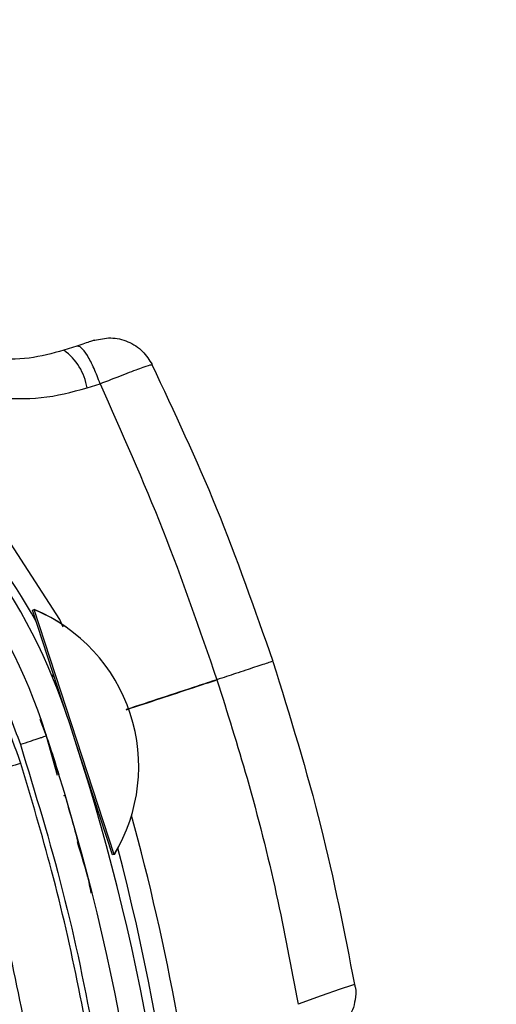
# Model space of a CAD drawing. Header units: inches. Extents: x 170 to 284, y 215 to 248.
# Tile 324 of 656: x 186.6933 to 186.7378, y 244.3953 to 244.4874. Entities that reach past the tile are written whole.
import ezdxf

# ---------------------------------------------------------------- set-up
doc = ezdxf.new("R2010")
doc.units = ezdxf.units.IN
doc.header["$LTSCALE"] = 0.25
doc.header["$MEASUREMENT"] = 0
doc.layers.add('ANNOTATIONS', color=1, linetype='Continuous')
doc.layers.add('LH BENCH MOUNT', color=7, linetype='Continuous')
doc.styles.add('ARIAL', font='arial.ttf', dxfattribs={"height": 0.09375})
doc.dimstyles.new('STANDARD$0', dxfattribs={"dimtxt": 0.09375, "dimasz": 0.09375, "dimexe": 0.03125, "dimexo": 0.046875, "dimgap": 0.09, "dimtad": 0, "dimtih": 1, "dimtoh": 1, "dimdec": 4, "dimzin": 0, "dimdsep": 46, "dimtxsty": 'ARIAL', "dimcen": 0.09, "dimadec": 0, "dimazin": 0, "dimtfac": 1, "dimtdec": 4, "dimtofl": 0, "dimtmove": 0, "dimatfit": 1, "dimfxl": 1, "dimtolj": 1, "dimtzin": 0, "dimarcsym": 0})

# ---------------------------------------------------------------- blocks, each defined once
blk = doc.blocks.new('*D112')
at = {"layer": 'ANNOTATIONS', "color": 0, "lineweight": -2, "transparency": 16777216}
for p, q in [((185.9644948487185, 245.1675370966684), (185.9644948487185, 245.9014140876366)), ((187.1992356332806, 244.1734105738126), (187.1992356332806, 245.9014140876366)), ((186.0582448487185, 245.8701640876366), (186.271591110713, 245.8701640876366)), ((187.1054856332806, 245.8701640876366), (186.892139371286, 245.8701640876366))]:
    blk.add_line(p, q, dxfattribs=at)
at = {"layer": 'ANNOTATIONS', "color": 0, "transparency": 16777216}
for points in [[(186.0582448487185, 245.8857890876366), (186.0582448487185, 245.8545390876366), (185.9644948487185, 245.8701640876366)], [(187.1054856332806, 245.8857890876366), (187.1054856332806, 245.8545390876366), (187.1992356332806, 245.8701640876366)]]:
    blk.add_solid(points, dxfattribs=at)
at = {"layer": 'defpoints', "color": 0, "transparency": 16777216}
for p in [(187.1992356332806, 245.8701640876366), (185.9644948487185, 245.1206620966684), (187.1992356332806, 244.1265355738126)]:
    blk.add_point(p, dxfattribs=at)
at = {"layer": 'ANNOTATIONS', "color": 0, "transparency": 16777216, "insert": (186.5818652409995, 245.8701640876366), "char_height": 0.09375, "attachment_point": 5, "style": 'ARIAL'}
blk.add_mtext('\\A1;DIM "A"', dxfattribs=at)

msp = doc.modelspace()

# ---------------------------------------------------------------- hatches: boundary and pattern name
at = {"layer": 'LH BENCH MOUNT'}
h = msp.add_hatch(dxfattribs=at)
h.set_pattern_fill('ANSI31', color=256, scale=0.34241245, angle=2.8e-322, style=0)
h.set_pattern_definition([(45, (176.1263761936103, 238.0091787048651), (-0.03026527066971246, 0.03026527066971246), [])])
edge = h.paths.add_edge_path(flags=0)
edge.add_arc((186.41301658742, 243.9014011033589), 0.021400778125, 89.9999999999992, 390.52248781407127, ccw=False)
edge.add_line((186.41301658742, 243.9228018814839), (186.485779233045, 243.9228018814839))
edge.add_arc((186.485779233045, 244.3336968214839), 0.4108949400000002, 270, 450.0000000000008)
edge.add_line((186.485779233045, 244.7445917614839), (186.00212164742, 244.7445917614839))
edge.add_arc((186.00212164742, 244.7488719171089), 0.004280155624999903, 180.0000000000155, 269.9999999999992, ccw=False)
edge.add_line((185.997841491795, 244.7488719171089), (185.997841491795, 244.7916734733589))
edge.add_arc((186.00212164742, 244.7916734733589), 0.004280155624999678, 360, 540, ccw=False)
edge.add_line((186.006401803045, 244.7916734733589), (186.006401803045, 244.7488719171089))
edge.add_line((186.006401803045, 244.7488719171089), (186.003169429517, 244.7488719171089))
edge.add_line((186.003169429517, 244.7488719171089), (186.003169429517, 244.7916734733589))
edge.add_arc((186.00212164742, 244.7916734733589), 0.001047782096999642, 360, 540.0000000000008)
edge.add_line((186.001073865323, 244.7916734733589), (186.001073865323, 244.7488719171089))
edge.add_arc((186.00212164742, 244.7488719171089), 0.001047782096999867, 180, 270)
edge.add_line((186.00212164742, 244.7478241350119), (186.485779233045, 244.7478241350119))
edge.add_arc((186.485779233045, 244.3336968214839), 0.4141273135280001, 269.9999999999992, 450, ccw=False)
edge.add_line((186.485779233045, 243.9195695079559), (186.41301658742, 243.9195695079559))
edge.add_arc((186.41301658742, 243.9014011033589), 0.018168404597, 450.0000000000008, 750.5224878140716)
edge.add_arc((186.4277648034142, 243.9100962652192), 0.001047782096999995, 390.5224878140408, 495.0000000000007)
edge.add_line((186.4270239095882, 243.9108371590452), (186.4183287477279, 243.9021419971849))
edge.add_line((186.4183287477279, 243.9021419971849), (186.4160431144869, 243.9044276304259))
edge.add_line((186.4160431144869, 243.9044276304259), (186.4247382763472, 243.9131227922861))
edge.add_arc((186.4277648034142, 243.9100962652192), 0.004280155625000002, 390.522487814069, 495.0000000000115, ccw=False)
h = msp.add_hatch(dxfattribs=at)
h.set_pattern_fill('ANSI31', color=256, scale=0.34241245, style=0)
h.set_pattern_definition([(45, (176.0930244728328, 238.0091787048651), (-0.03026527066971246, 0.03026527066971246), [])])
edge = h.paths.add_edge_path(flags=0)
edge.add_line((186.4524275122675, 244.7403116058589), (186.1100150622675, 244.7403116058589))
edge.add_line((186.1100150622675, 244.7403116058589), (186.1100150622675, 244.7445917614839))
edge.add_line((186.1100150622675, 244.7445917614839), (186.4524275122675, 244.7445917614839))
edge.add_arc((186.4524275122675, 244.3336968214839), 0.4108949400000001, 269.9999999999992, 450, ccw=False)
edge.add_line((186.4524275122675, 243.9228018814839), (186.3796648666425, 243.9228018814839))
edge.add_line((186.3796648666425, 243.9228018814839), (186.3796648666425, 243.9270820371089))
edge.add_line((186.3796648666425, 243.9270820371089), (186.4524275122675, 243.9270820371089))
edge.add_arc((186.4524275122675, 244.3336968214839), 0.406614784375, 270, 450.0000000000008)

# ---------------------------------------------------------------- linework, layer by layer
for p, q in [((186.698603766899, 244.4568932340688), (186.6973856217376, 244.4564943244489)), ((186.6995538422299, 244.452971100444), (186.7007814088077, 244.4533657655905)), ((186.6944473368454, 244.4321837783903), (186.6946100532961, 244.4322370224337)), ((186.6949498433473, 244.4306480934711), (186.6944473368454, 244.4321837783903)), ((186.6946100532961, 244.4322370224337), (186.6946115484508, 244.432237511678)), ((186.695112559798, 244.4307013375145), (186.6946100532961, 244.4322370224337)), ((186.6977349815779, 244.4221365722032), (186.6949498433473, 244.4306480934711)), ((186.7021068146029, 244.409326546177), (186.695112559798, 244.4307013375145)), ((186.6957634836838, 244.4204022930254), (186.6951557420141, 244.4219324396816)), ((186.6956472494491, 244.4207407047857), (186.6957319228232, 244.4204795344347)), ((186.6968055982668, 244.4167169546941), (186.6957634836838, 244.4204022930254)), ((186.7019440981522, 244.4092733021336), (186.6984762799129, 244.4198711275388)), ((186.6975046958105, 244.4148730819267), (186.6973420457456, 244.4148198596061)), ((186.6987895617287, 244.410278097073), (186.6987901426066, 244.4102759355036)), ((186.7021068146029, 244.409326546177), (186.7019440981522, 244.4092733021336)), ((186.7021083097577, 244.4093270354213), (186.7021068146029, 244.409326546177))]:
    msp.add_line(p, q, dxfattribs=at)
at = {"layer": 'LH BENCH MOUNT', "flags": 128}
for points in [[(186.6973298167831, 244.4305719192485), (186.697013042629, 244.4313046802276), (186.691388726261, 244.4399379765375), (186.6845961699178, 244.4472725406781), (186.6764310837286, 244.4535341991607), (186.6764310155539, 244.4535342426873), (186.6764310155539, 244.4535342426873)], [(186.7245812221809, 244.3971499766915), (186.7242981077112, 244.3970569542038), (186.7232351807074, 244.3967095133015), (186.721443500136, 244.396093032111), (186.7193049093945, 244.3952988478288), (186.7193048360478, 244.3952988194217), (186.7193048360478, 244.3952988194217)]]:
    msp.add_lwpolyline(points, dxfattribs=at)
at = {"layer": 'LH BENCH MOUNT'}
for centre, radius, start, end in [((186.4524275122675, 244.3336968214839), 0.4141273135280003, 359.3206013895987, 90), ((186.4524275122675, 244.3336968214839), 0.4108949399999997, 359.3152565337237, 90), ((186.4524275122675, 244.3336968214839), 0.406614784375, 359.3080483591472, 90), ((186.6439299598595, 244.4041870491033), 0.05672062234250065, 17.70285871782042, 91.14212272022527), ((186.6439299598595, 244.4041870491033), 0.05430661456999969, 17.6888496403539, 91.2467578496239), ((186.6943277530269, 244.452183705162), 0.00528507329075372, 8.568095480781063, 54.64885861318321), ((186.6441963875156, 244.4030457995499), 0.05786770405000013, 29.025885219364, 57.44357690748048), ((186.6884556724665, 244.4175414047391), 0.01593228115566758, 328.9616997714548, 67.27654169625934), ((186.6884571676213, 244.4175418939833), 0.01593228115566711, 328.9616997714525, 67.2765416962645), ((186.6958407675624, 244.4261637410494), 0.0005478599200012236, 332.6973279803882, 18.11912073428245), ((186.4938338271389, 244.3537735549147), 0.2150521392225, 1.558250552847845, 18.3382766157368), ((186.4938338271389, 244.3537735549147), 0.2126381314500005, 1.56989143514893, 18.34191253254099), ((186.6995092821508, 244.4149525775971), 0.0005478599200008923, 18.11912073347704, 47.41429611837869), ((186.4934367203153, 244.3550992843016), 0.2180957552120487, 5.31144618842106, 15.38515762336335), ((186.4934367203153, 244.3550992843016), 0.2160622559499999, 359.2252016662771, 14.69152912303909)]:
    msp.add_arc(centre, radius, start, end, dxfattribs=at)
for points, knots in [([(186.7002408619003, 244.457429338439), (186.7002419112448, 244.457429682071), (186.7003240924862, 244.4574565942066), (186.7002286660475, 244.4574253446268), (186.6999227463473, 244.4573251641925), (186.6993465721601, 244.4571364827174), (186.6988504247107, 244.4569740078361), (186.6986036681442, 244.4568932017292)], [0, 0, 0, 0, 0.003230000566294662, 0.2529631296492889, 0.5032304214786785, 0.7529340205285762, 1, 1, 1, 1]), ([(186.7002411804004, 244.4574294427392), (186.7007483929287, 244.4575402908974), (186.7017974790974, 244.4577695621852), (186.7034147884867, 244.4573835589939), (186.704816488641, 244.4564993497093), (186.7053778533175, 244.4555937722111), (186.7056494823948, 244.4551555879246)], [0, 0, 0, 0, 0.2415860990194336, 0.4996813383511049, 0.75790942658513, 0.9999999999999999, 0.9999999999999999, 0.9999999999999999, 0.9999999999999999]), ([(186.6973856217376, 244.4564943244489), (186.6963133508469, 244.4561997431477), (186.6941261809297, 244.4555988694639), (186.6918245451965, 244.4556671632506), (186.6906512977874, 244.45570197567)], [0, 0, 0, 0, 0.4902549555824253, 1, 1, 1, 1]), ([(186.7007769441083, 244.4533631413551), (186.7005930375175, 244.453851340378), (186.7002119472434, 244.4548629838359), (186.6995762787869, 244.4560693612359), (186.6989930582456, 244.4568428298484), (186.6987304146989, 244.4568768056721), (186.6986036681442, 244.4568932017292)], [0, 0, 0, 0, 0.241290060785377, 0.4999999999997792, 0.7587099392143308, 1, 1, 1, 1]), ([(186.7007769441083, 244.4533631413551), (186.7014979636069, 244.4536474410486), (186.7029490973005, 244.454219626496), (186.7045878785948, 244.454832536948), (186.7055455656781, 244.4551649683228), (186.705551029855, 244.455130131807), (186.7055531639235, 244.4551165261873)], [0, 0, 0, 0, 0.2719162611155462, 0.5472623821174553, 0.8231804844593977, 1, 1, 1, 1]), ([(186.7056278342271, 244.4551501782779), (186.7077067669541, 244.4507186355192), (186.7119539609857, 244.4416651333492), (186.7152487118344, 244.4322171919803), (186.7169307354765, 244.4273938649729)], [0, 0, 0, 0, 0.4894838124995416, 1, 1, 1, 1]), ([(186.7007768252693, 244.4533633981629), (186.7027972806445, 244.4488266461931), (186.7068344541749, 244.4397615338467), (186.7100801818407, 244.4303638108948), (186.7117015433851, 244.4256692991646)], [0, 0, 0, 0, 0.5004628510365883, 1, 1, 1, 1]), ([(186.6910165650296, 244.452030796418), (186.6924405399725, 244.4519731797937), (186.6953471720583, 244.4518555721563), (186.6981328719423, 244.4525942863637), (186.6995538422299, 244.452971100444)], [0, 0, 0, 0, 0.4899054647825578, 1, 1, 1, 1]), ([(186.693360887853, 244.4178443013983), (186.692336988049, 244.4207050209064), (186.6902552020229, 244.4265214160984), (186.6853448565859, 244.4341595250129), (186.67936848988, 244.4407957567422), (186.6731251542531, 244.4456751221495), (186.6668791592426, 244.4492957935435), (186.6628893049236, 244.4508308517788), (186.6608788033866, 244.4516043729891)], [0, 0, 0, 0, 0.1870908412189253, 0.3803918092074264, 0.5558755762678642, 0.7364481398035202, 0.8671952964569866, 1, 1, 1, 1]), ([(186.6608875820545, 244.4521636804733), (186.6627418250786, 244.4514644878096), (186.6664532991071, 244.4500649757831), (186.6716704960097, 244.4471723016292), (186.6765531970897, 244.4437457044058), (186.6810034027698, 244.4397585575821), (186.6849793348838, 244.4352991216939), (186.6883954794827, 244.4304031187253), (186.6912704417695, 244.4251756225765), (186.6926413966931, 244.4214530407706), (186.6933247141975, 244.4195976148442)], [0, 0, 0, 0, 0.1247413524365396, 0.2496837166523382, 0.3746881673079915, 0.4999855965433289, 0.6253465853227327, 0.7503062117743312, 0.8755465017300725, 1, 1, 1, 1]), ([(186.7168916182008, 244.4273809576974), (186.7168967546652, 244.4273826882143), (186.71691092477, 244.4273874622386), (186.7164972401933, 244.4272511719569), (186.7154194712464, 244.426895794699), (186.7136241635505, 244.4263036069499), (186.7122999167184, 244.4258667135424), (186.7117015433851, 244.4256692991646)], [0, 0, 0, 0, 0.09013511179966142, 0.2486582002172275, 0.5414135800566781, 0.792783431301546, 1, 1, 1, 1]), ([(186.7169338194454, 244.4273845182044), (186.7185295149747, 244.422247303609), (186.7216178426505, 244.412304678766), (186.7236114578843, 244.4020868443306), (186.7245750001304, 244.3971484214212)], [0, 0, 0, 0, 0.5166859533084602, 1, 1, 1, 1]), ([(186.7117015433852, 244.4256692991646), (186.7110956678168, 244.4254696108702), (186.7082704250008, 244.4245384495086), (186.705445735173, 244.4236074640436), (186.7032268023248, 244.4228761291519)], [0, 0, 0, 0, 0.2144507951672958, 0.9999999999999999, 0.9999999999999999, 0.9999999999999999, 0.9999999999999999]), ([(186.7032304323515, 244.4228669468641), (186.7053304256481, 244.4235591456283), (186.70815488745, 244.4244901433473), (186.7109799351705, 244.4254213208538), (186.7117045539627, 244.4256601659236)], [0, 0, 0, 0, 0.7435021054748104, 1, 1, 1, 1]), ([(186.7117045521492, 244.4256601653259), (186.7126720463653, 244.422596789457), (186.7147629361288, 244.415976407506), (186.7173183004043, 244.4058428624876), (186.7186565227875, 244.398737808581), (186.7193042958, 244.3952985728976)], [0, 0, 0, 0, 0.3076441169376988, 0.6648617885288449, 1, 1, 1, 1]), ([(186.6957634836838, 244.4204022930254), (186.6957309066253, 244.4203915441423), (186.6956807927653, 244.420375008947), (186.6953766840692, 244.4202746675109), (186.6950619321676, 244.4201708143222), (186.694671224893, 244.4200418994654), (186.6941034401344, 244.4198545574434), (186.693631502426, 244.4196988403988), (186.6933247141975, 244.4195976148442)], [0, 0, 0, 0, 0.2394568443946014, 0.3683606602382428, 0.4999999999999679, 0.6316393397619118, 0.7605431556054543, 0.9999999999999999, 0.9999999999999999, 0.9999999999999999, 0.9999999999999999]), ([(186.6958079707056, 244.4202449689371), (186.6960821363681, 244.4194149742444), (186.696484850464, 244.4181958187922), (186.6968149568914, 244.4170992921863), (186.6969203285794, 244.4167492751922)], [0, 0, 0, 0, 0.6807948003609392, 1, 1, 1, 1]), ([(186.6933247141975, 244.4195976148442), (186.6947107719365, 244.4150476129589), (186.6974900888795, 244.4059239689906), (186.7004135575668, 244.391824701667), (186.7025320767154, 244.3774611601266), (186.7030853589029, 244.3677471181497), (186.7033626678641, 244.3628783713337)], [0, 0, 0, 0, 0.2468628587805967, 0.4950083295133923, 0.7468945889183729, 1, 1, 1, 1]), ([(186.6933608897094, 244.4178442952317), (186.6926691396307, 244.417629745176), (186.6912856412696, 244.4172006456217), (186.689527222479, 244.4166542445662), (186.6882726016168, 244.416260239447), (186.6880729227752, 244.4161889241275), (186.6879730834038, 244.4161532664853)], [0, 0, 0, 0, 0.2500007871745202, 0.500000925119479, 0.7500005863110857, 1, 1, 1, 1]), ([(186.7028183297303, 244.3632139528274), (186.702614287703, 244.3669669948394), (186.7022056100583, 244.3744839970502), (186.7008272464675, 244.3856923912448), (186.6988781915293, 244.3968210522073), (186.6964251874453, 244.4075595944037), (186.6943545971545, 244.4145080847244), (186.6933604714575, 244.417844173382)], [0, 0, 0, 0, 0.2027568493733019, 0.4061035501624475, 0.608860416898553, 0.8122072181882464, 0.9999999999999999, 0.9999999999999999, 0.9999999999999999, 0.9999999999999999]), ([(186.687973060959, 244.416153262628), (186.6879730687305, 244.4161532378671), (186.6889872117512, 244.4129220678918), (186.6909302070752, 244.4061434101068), (186.6933471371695, 244.3957039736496), (186.6952354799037, 244.3848779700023), (186.6965793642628, 244.3739670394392), (186.6969771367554, 244.3666525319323), (186.6971760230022, 244.3629952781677)], [0, 0, 0, 0, 1.439079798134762e-06, 0.187792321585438, 0.390843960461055, 0.593895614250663, 0.7969478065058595, 1, 1, 1, 1]), ([(186.6987895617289, 244.4102780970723), (186.6987643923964, 244.4103720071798), (186.6987390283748, 244.4104666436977), (186.6985412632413, 244.4111924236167), (186.6982523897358, 244.4122562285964), (186.6977459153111, 244.4139987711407), (186.6974929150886, 244.4148692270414)], [0, 0, 0, 0, 0.3307707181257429, 0.3333292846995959, 0.6669765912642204, 1, 1, 1, 1]), ([(186.6986161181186, 244.4105231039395), (186.6990209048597, 244.4092695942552), (186.6995350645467, 244.4076773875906), (186.6998558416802, 244.4060375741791), (186.6999240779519, 244.4056887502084)], [0, 0, 0, 0, 0.7872782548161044, 1, 1, 1, 1]), ([(186.7245748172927, 244.3971483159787), (186.7246043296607, 244.3970460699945), (186.7247369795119, 244.3965865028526), (186.7246671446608, 244.3957636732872), (186.7244347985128, 244.394809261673), (186.7240479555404, 244.3940359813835), (186.7236079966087, 244.3934441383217), (186.7231771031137, 244.3930182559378), (186.7228104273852, 244.3927345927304), (186.7225489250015, 244.3925662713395), (186.7224011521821, 244.3924820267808), (186.7223428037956, 244.3924503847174), (186.7223296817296, 244.3924433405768), (186.7223221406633, 244.3924393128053), (186.7223195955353, 244.392437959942), (186.7223183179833, 244.3924372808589)], [0, 0, 0, 0, 0.05652103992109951, 0.2540462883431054, 0.4273552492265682, 0.5794983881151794, 0.7104459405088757, 0.8185506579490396, 0.9012506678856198, 0.9564155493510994, 0.985042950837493, 0.9903528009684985, 0.993469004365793, 0.9967217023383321, 1, 1, 1, 1])]:
    msp.add_open_spline(points, degree=3, knots=knots, dxfattribs=at)

# ---------------------------------------------------------------- dimensions: what is measured, and where the dimension line sits
at = {"layer": 'ANNOTATIONS'}
dim = msp.add_linear_dim(base=(187.1992356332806, 245.8701640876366), p1=(185.9644948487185, 245.1206620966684), p2=(187.1992356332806, 244.1265355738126), text='DIM "A"', dimstyle='STANDARD$0', dxfattribs=at)
dim.commit()
dim.dimension.update_dxf_attribs({"geometry": '*D112', "text_midpoint": (186.5818652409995, 245.8701640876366)})

doc.saveas('drawing.dxf')
